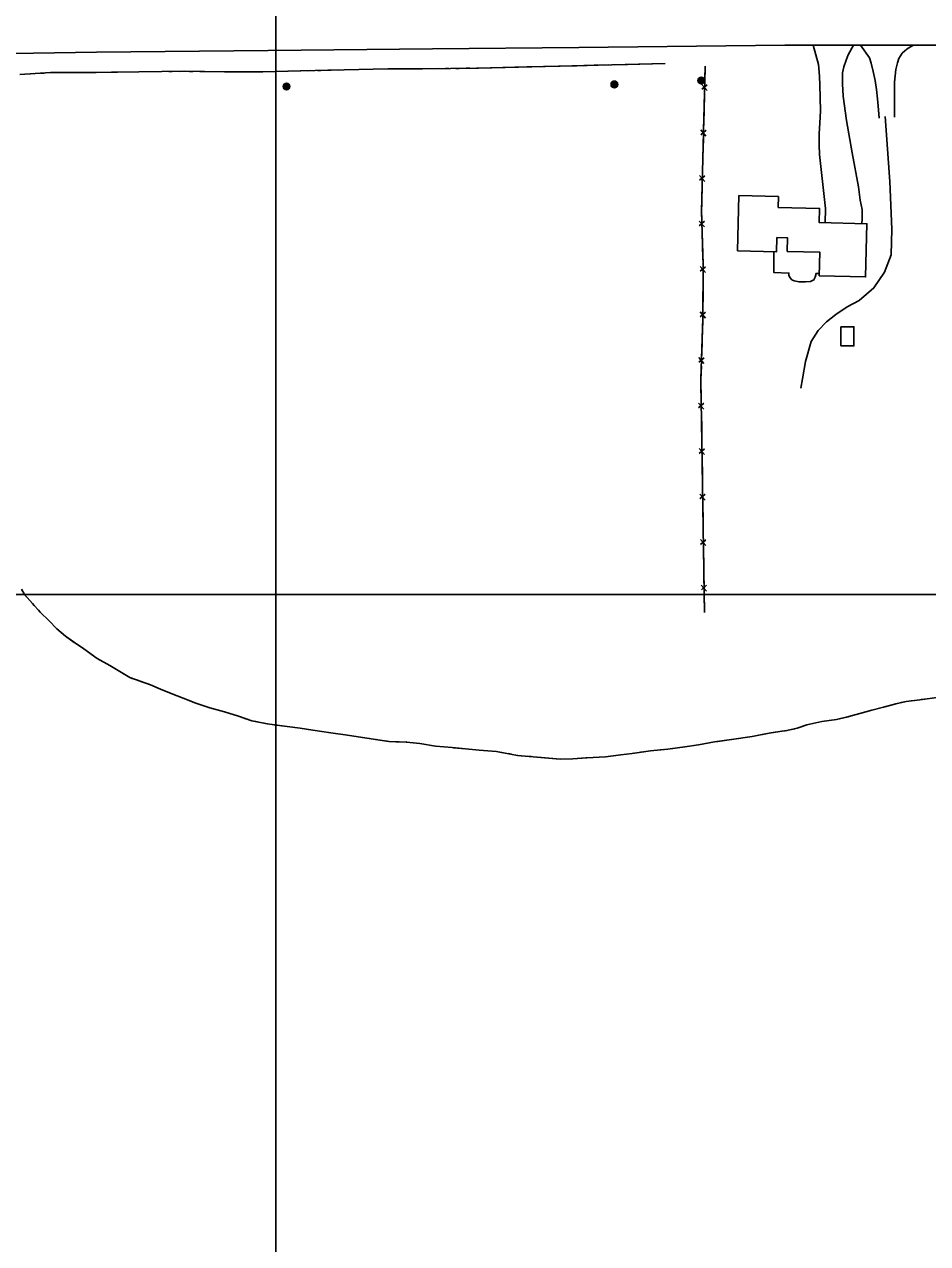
# Model space of a CAD drawing. Extents: x 353423 to 364002, y 127000 to 201942.
# Drawn here: x 360848 to 361393, y 142109 to 142843 of the extents above; entities that cross this region are included whole.
import ezdxf

# ---------------------------------------------------------------- set-up
doc = ezdxf.new("R2010")
doc.units = 0
for name, color, linetype in [('E_DTM_SlopeBottom', 7, 'Continuous'), ('E_DTM_SlopeTop', 7, 'Continuous'), ('E_LAND_BrushLine', 7, 'Continuous'), ('E_LAND_TreeLine', 7, 'Continuous'), ('E_MISCPROP', 7, 'Continuous'), ('E_STRUCT_WingWall', 7, 'Continuous'), ('E_WTR_FlowLine', 7, 'Continuous')]:
    doc.layers.add(name, color=color, linetype=linetype)

msp = doc.modelspace()

# ---------------------------------------------------------------- linework, layer by layer
at = {"layer": 'E_DTM_SlopeBottom'}
for p, q in [((361256.68, 142807.27), (361259.78, 142803.53)), ((361259.86, 142807.02), (361256.68, 142804.35)), ((361256.01, 142779.85), (361259.11, 142776.12)), ((361259.19, 142779.61), (361256.01, 142776.93)), ((361255.34, 142752.44), (361258.44, 142748.71)), ((361258.52, 142752.2), (361255.34, 142749.52)), ((361254.97, 142724.94), (361258.25, 142721.37)), ((361258.16, 142724.86), (361255.11, 142722.02)), ((361255.67, 142697.58), (361258.86, 142693.92)), ((361258.86, 142697.41), (361255.74, 142694.66)), ((361255.64, 142670.16), (361258.82, 142666.49)), ((361258.83, 142669.99), (361255.7, 142667.24)), ((361258, 142642.53), (361254.79, 142639.89)), ((361254.82, 142642.81), (361257.88, 142639.04)), ((361254.59, 142615.31), (361257.83, 142611.7)), ((361257.78, 142615.19), (361254.7, 142612.39)), ((361255, 142587.89), (361258.24, 142584.28)), ((361258.19, 142587.77), (361255.11, 142584.98)), ((361255.41, 142560.48), (361258.65, 142556.87)), ((361258.6, 142560.36), (361255.52, 142557.56)), ((361255.82, 142533.06), (361259.07, 142529.45)), ((361259.01, 142532.94), (361255.93, 142530.14)), ((361256.23, 142505.64), (361259.48, 142502.03)), ((361259.42, 142505.52), (361256.35, 142502.72))]:
    msp.add_line(p, q, dxfattribs=at)
for points in [[(361258.66, 142818.16), (361256.52, 142730.74), (361257.39, 142698.91), (361257.34, 142666.52), (361256.08, 142629.58), (361258.19, 142489.19)], [(361258.66, 142818.16), (361258.42, 142808.36)], [(361258.26, 142801.89), (361257.99, 142790.75)], [(361257.99, 142790.75), (361257.75, 142780.95)], [(361257.59, 142774.48), (361257.32, 142763.34)], [(361257.32, 142763.34), (361257.08, 142753.54)], [(361256.92, 142747.06), (361256.65, 142735.93)], [(361256.65, 142735.93), (361256.52, 142730.74), (361256.65, 142726.13)], [(361256.82, 142719.65), (361257.13, 142708.51)], [(361257.13, 142708.51), (361257.39, 142698.91), (361257.39, 142698.72)], [(361257.38, 142692.24), (361257.36, 142681.1)], [(361257.36, 142681.1), (361257.35, 142671.3)], [(361257.29, 142664.82), (361256.91, 142653.68)], [(361256.91, 142653.68), (361256.57, 142643.89)], [(361256.35, 142637.42), (361256.08, 142629.58), (361256.13, 142626.28)], [(361256.13, 142626.28), (361256.28, 142616.48)], [(361256.38, 142610), (361256.55, 142598.86)], [(361256.55, 142598.86), (361256.69, 142589.06)], [(361256.79, 142582.58), (361256.96, 142571.44)], [(361256.96, 142571.44), (361257.1, 142561.64)], [(361257.2, 142555.17), (361257.37, 142544.02)], [(361257.37, 142544.02), (361257.52, 142534.23)], [(361257.61, 142527.75), (361257.78, 142516.61)], [(361257.78, 142516.61), (361257.93, 142506.81)], [(361258.03, 142500.33), (361258.19, 142489.19)]]:
    msp.add_lwpolyline(points, dxfattribs=at)
at = {"layer": 'E_DTM_SlopeTop'}
msp.add_lwpolyline([(359777.35, 142816.6), (359819.85, 142816.79), (359905.51, 142816.83), (359991.39, 142817.56), (360067.13, 142817.86), (360148.5, 142819.18), (360231.35, 142820.12), (360317.67, 142820.49), (360437.6, 142821.49), (360550.29, 142822.64), (360688.76, 142824.38), (360777.66, 142824.96), (360891.84, 142826.64), (360995.34, 142827.66), (361094.31, 142828.74), (361182.46, 142829.57), (361306.64, 142830.92), (361422.09, 142830.84), (361507.58, 142832.17), (361604.97, 142832.83), (361668.59, 142833.63), (361718.45, 142834.01)], dxfattribs=at)
at = {"layer": 'E_LAND_BrushLine'}
for centre, radius in [((361006.35, 142806), 2.02), ((361006.34, 142806), 1.52), ((361006.38, 142806.01), 1.01), ((361006.37, 142806.01), 0.502), ((361203.94, 142807.27), 2.02), ((361203.93, 142807.27), 1.52), ((361203.97, 142807.28), 1.01), ((361203.96, 142807.28), 0.502), ((361256.34, 142809.59), 2.02), ((361256.33, 142809.59), 1.52), ((361256.37, 142809.59), 1.01), ((361256.36, 142809.6), 0.502)]:
    msp.add_circle(centre, radius, dxfattribs=at)
at = {"layer": 'E_LAND_TreeLine'}
for p, q in [((361000, 141500), (361000, 144000)), ((359500, 142500), (364000, 142500))]:
    msp.add_line(p, q, dxfattribs=at)
at = {"layer": 'E_MISCPROP'}
for points in [[(361323.67, 142830.91), (361326.89, 142819.17), (361327.53, 142812.3), (361327.79, 142806.79), (361327.94, 142799.37), (361328.16, 142791.07), (361327.78, 142784.04), (361327.36, 142777.52), (361327.3, 142770.83), (361327.48, 142765.04), (361331.22, 142732.59), (361331.03, 142723.89)], [(361353.06, 142723.35), (361353.31, 142726.29), (361353.22, 142731.94), (361352.04, 142737.48), (361351.14, 142745.51), (361347.21, 142766.12), (361343.86, 142785.5), (361341.85, 142800.11), (361341.36, 142807.52), (361341.36, 142814.13), (361342.21, 142817.91), (361343.62, 142821.87), (361344.91, 142825.02), (361347.95, 142830.89)], [(361352.26, 142830.89), (361357.75, 142823.28), (361358.7, 142820.04), (361359.83, 142814.97), (361361.17, 142809.68), (361361.98, 142804.21), (361362.57, 142798.56), (361363.05, 142791.97), (361363.58, 142786.89)], [(361372.74, 142787.5), (361372.66, 142808.55), (361373.63, 142816.27), (361374.6, 142820.29), (361375.44, 142822.85), (361377.39, 142826.03), (361378.93, 142827.51), (361381.08, 142829), (361384.17, 142830.86)], [(361367.09, 142787.89), (361369.87, 142748.82), (361371.16, 142720.05), (361370.69, 142704.52), (361366.63, 142694.16), (361360.34, 142684.62), (361351.48, 142676.98), (361344.29, 142673.17), (361337.31, 142668.58), (361331.77, 142664.14), (361326.77, 142658.9), (361322.54, 142652.35), (361319.21, 142640.29), (361317.31, 142629.83), (361316.4, 142624.33)], [(361300.04, 142706.53), (361299.96, 142693.99), (361309.08, 142693.55), (361309.14, 142692.21), (361309.93, 142690.72), (361310.89, 142689.56), (361312.3, 142688.84), (361315.25, 142688.3), (361319.13, 142688.25), (361322.14, 142688.46), (361324.14, 142689.5), (361325.04, 142691.17), (361325.5, 142693.35), (361327.41, 142693.36)]]:
    msp.add_lwpolyline(points, dxfattribs=at)
at = {"layer": 'E_STRUCT_WingWall'}
for points in [[(360845.78, 142813.24), (360864.08, 142814.34), (360891.6, 142814.53), (360917.41, 142814.87), (360945.09, 142815.15), (360968.92, 142814.91), (360992.17, 142814.89), (361015.09, 142815.43), (361041.22, 142816.01), (361067.45, 142816.57), (361088.4, 142816.64), (361122.05, 142817.08), (361234.54, 142819.81)], [(360852.03, 142813.62), (360854.11, 142813.74)], [(360858.28, 142813.99), (360860.36, 142814.12)], [(360864.52, 142814.35), (360866.6, 142814.36)], [(360870.78, 142814.39), (360891.6, 142814.53), (360901.01, 142814.65)], [(360901.01, 142814.65), (360917.41, 142814.87), (360931.23, 142815.01)], [(360935.4, 142815.05), (360937.49, 142815.07)], [(360941.66, 142815.12), (360943.74, 142815.14)], [(360947.91, 142815.12), (360950, 142815.1)], [(360954.17, 142815.06), (360968.92, 142814.91), (360984.4, 142814.89)], [(360984.4, 142814.89), (360992.17, 142814.89), (361014.62, 142815.41)], [(361018.79, 142815.51), (361020.88, 142815.55)], [(361025.04, 142815.65), (361027.13, 142815.69)], [(361031.3, 142815.79), (361033.38, 142815.83)], [(361037.55, 142815.93), (361041.22, 142816.01), (361067.45, 142816.57), (361067.78, 142816.58)], [(361067.78, 142816.58), (361088.4, 142816.64), (361098.01, 142816.77)], [(361102.18, 142816.82), (361104.26, 142816.85)], [(361108.43, 142816.9), (361110.52, 142816.93)], [(361114.68, 142816.98), (361116.77, 142817.01)], [(361120.94, 142817.06), (361122.05, 142817.08), (361151.16, 142817.78)], [(361151.16, 142817.78), (361181.39, 142818.52)], [(361185.55, 142818.62), (361187.64, 142818.67)], [(361191.81, 142818.77), (361193.89, 142818.82)], [(361198.06, 142818.92), (361200.14, 142818.97)], [(361204.31, 142819.07), (361234.54, 142819.81)], [(361398.17, 142437.96), (361389.68, 142436.79), (361379.69, 142435.48), (361373.46, 142434.1), (361366.17, 142432.14), (361359.13, 142430.3), (361351.78, 142428.34), (361345.31, 142426.42), (361337.78, 142424.67), (361328.88, 142423.35), (361320.01, 142421.38), (361314.13, 142419.33), (361307.95, 142417.97), (361298.26, 142416.55), (361287.03, 142414.46), (361274.51, 142412.64), (361264.34, 142411.16), (361254.73, 142409.43), (361246.32, 142408.13), (361236.12, 142406.82), (361225.81, 142405.8), (361214.64, 142404.21), (361207.84, 142403.3), (361198.62, 142402.25), (361187.32, 142401.59), (361178.85, 142400.99), (361171.21, 142400.85), (361145.48, 142403.04), (361132.9, 142405.41), (361122.49, 142406.12), (361114.22, 142406.95), (361106.22, 142407.75), (361096.17, 142408.55), (361086.82, 142410.1), (361078.6, 142411.09), (361068.1, 142411.42), (361054.75, 142413.42), (361043.17, 142415.3), (361033.17, 142416.68), (361022.29, 142418.26), (361014.54, 142419.39), (361006.84, 142420.43), (360994.77, 142421.97), (360985.44, 142423.93), (360977.45, 142426.57), (360968.95, 142429.21), (360960.19, 142431.72), (360951.77, 142434.54), (360944.06, 142437.44), (360936.95, 142440.26), (360930.36, 142442.9), (360924.38, 142445.46), (360912.04, 142449.88), (360899.84, 142457.16), (360892.34, 142461.38), (360884.18, 142467.14), (360878.53, 142471), (360873.24, 142474.77), (360868.02, 142479.24), (360863.4, 142484.04), (360858.03, 142489.31), (360853.3, 142494.49), (360848.59, 142499.87), (360846.6, 142503.11)], [(360850.3, 142497.92), (360848.98, 142499.42)], [(360854.29, 142493.41), (360853.3, 142494.49), (360852.94, 142494.9)], [(360878.49, 142471.03), (360873.24, 142474.77), (360868.02, 142479.24), (360863.4, 142484.04), (360858.03, 142489.31), (360856.99, 142490.45)], [(360902.91, 142455.33), (360899.84, 142457.16), (360892.34, 142461.38), (360884.18, 142467.14), (360878.53, 142471), (360878.49, 142471.03)], [(360908.07, 142452.25), (360906.35, 142453.28)], [(360913.34, 142449.41), (360912.04, 142449.88), (360911.51, 142450.19)], [(360919, 142447.39), (360917.11, 142448.06)], [(360949.77, 142435.3), (360944.06, 142437.44), (360936.95, 142440.26), (360930.36, 142442.9), (360924.38, 142445.46), (360922.78, 142446.04)], [(360977.47, 142426.56), (360977.45, 142426.57), (360968.95, 142429.21), (360960.19, 142431.72), (360951.77, 142434.54), (360949.77, 142435.3)], [(361372.95, 142433.96), (361366.17, 142432.14), (361359.13, 142430.3), (361351.78, 142428.34), (361345.31, 142426.42), (361344.92, 142426.33)], [(361378.82, 142435.28), (361376.86, 142434.85)], [(361384.76, 142436.14), (361382.78, 142435.88)], [(361390.72, 142436.93), (361389.68, 142436.79), (361388.74, 142436.66)], [(360983.18, 142424.68), (360981.28, 142425.31)], [(360988.99, 142423.19), (360987.03, 142423.6)], [(361344.92, 142426.33), (361337.78, 142424.67), (361328.88, 142423.35), (361320.01, 142421.38), (361316.58, 142420.18)], [(360994.88, 142421.96), (360994.77, 142421.97), (360992.91, 142422.36)], [(361027.63, 142417.49), (361022.29, 142418.26), (361014.54, 142419.39), (361006.84, 142420.43), (360998.85, 142421.45)], [(361056.36, 142413.18), (361054.75, 142413.42), (361043.17, 142415.3), (361033.17, 142416.68), (361027.63, 142417.49)], [(361300.91, 142416.94), (361298.93, 142416.65)], [(361306.86, 142417.81), (361304.88, 142417.52)], [(361312.74, 142419.02), (361310.79, 142418.59)], [(361062.3, 142412.29), (361060.32, 142412.59)], [(361068.25, 142411.42), (361068.1, 142411.42), (361066.27, 142411.7)], [(361074.26, 142411.23), (361072.26, 142411.29)], [(361107.1, 142407.66), (361106.22, 142407.75), (361096.17, 142408.55), (361086.82, 142410.1), (361078.6, 142411.09), (361078.26, 142411.1)], [(361266.3, 142411.45), (361264.34, 142411.16), (361254.73, 142409.43), (361246.32, 142408.13), (361237.59, 142407.01)], [(361294.99, 142415.95), (361287.03, 142414.46), (361274.51, 142412.64), (361266.3, 142411.45)], [(361136, 142404.83), (361132.9, 142405.41), (361122.49, 142406.12), (361114.22, 142406.95), (361107.1, 142407.66)], [(361141.91, 142403.71), (361139.94, 142404.08)], [(361147.85, 142402.83), (361145.85, 142403)], [(361153.84, 142402.33), (361151.84, 142402.49)], [(361186.81, 142401.55), (361178.85, 142400.99), (361171.21, 142400.85), (361157.83, 142401.99)], [(361215.71, 142404.36), (361214.64, 142404.21), (361207.84, 142403.3), (361198.62, 142402.25), (361187.32, 142401.59), (361186.81, 142401.55)], [(361221.66, 142405.21), (361219.68, 142404.93)], [(361227.63, 142405.98), (361225.81, 142405.8), (361225.63, 142405.78)], [(361233.61, 142406.57), (361231.61, 142406.38)]]:
    msp.add_lwpolyline(points, dxfattribs=at)
at = {"layer": 'E_WTR_FlowLine'}
for points in [[(361302.64, 142733.2), (361327.61, 142732.58), (361327.4, 142723.98), (361356.09, 142723.27), (361355.3, 142691.27), (361327.38, 142691.96), (361327.73, 142706.21), (361308.14, 142706.69), (361308.34, 142714.82), (361301.9, 142714.98), (361301.69, 142706.49), (361278.17, 142707.06), (361278.98, 142740.27), (361302.79, 142739.69)], [(361340.46, 142649.67), (361340.44, 142661.19), (361348.29, 142661.21), (361348.31, 142649.69)]]:
    msp.add_lwpolyline(points, close=True, dxfattribs=at)

doc.saveas('drawing.dxf')
